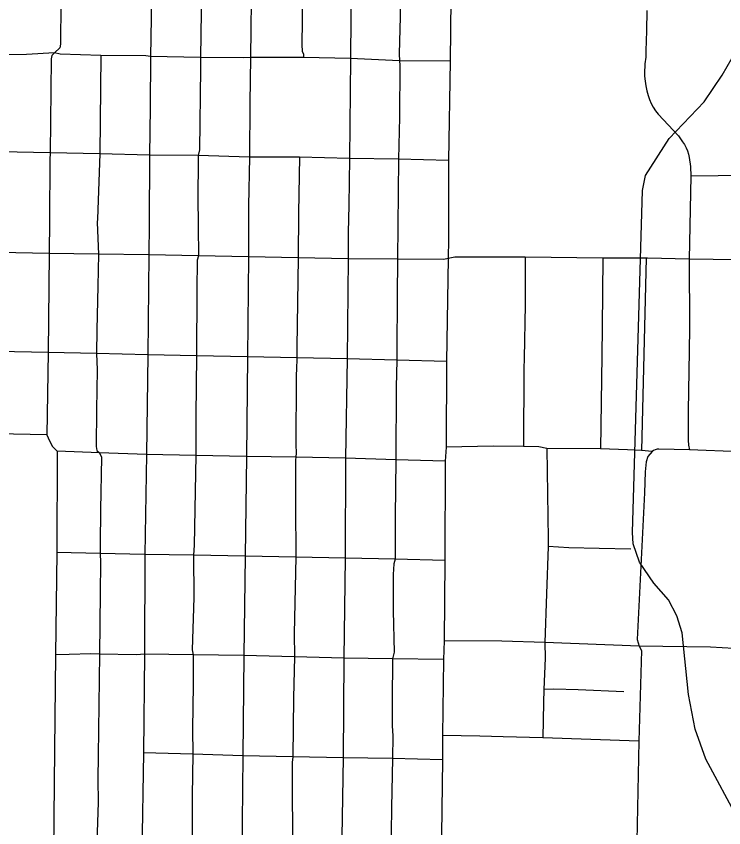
# Model space of a CAD drawing. Extents: x -19 to 366, y -4 to 359.
# Drawn here: x 151.514 to 151.971, y 190.163 to 190.688 of the extents above; entities that cross this region are included whole.
import ezdxf

# ---------------------------------------------------------------- set-up
doc = ezdxf.new("R2010")
doc.units = 0
for name, color, linetype in [('Level 33', 7, 'Continuous'), ('Level 35', 7, 'Continuous'), ('Level 60', 7, 'Continuous')]:
    doc.layers.add(name, color=color, linetype=linetype)

msp = doc.modelspace()

# ---------------------------------------------------------------- linework, layer by layer
at = {"layer": 'Level 33'}
for points in [[(151.54363, 190.77907), (151.54315, 190.72448), (151.54291, 190.69613), (151.54271, 190.66951), (151.54222, 190.66716), (151.53874, 190.66386)], [(151.60261, 190.77969), (151.6024, 190.77463), (151.60199, 190.7259), (151.60196, 190.72374), (151.60088, 190.66149)], [(151.63492, 190.77929), (151.63306, 190.66084)], [(151.66703, 190.77879), (151.6661, 190.71809), (151.66607, 190.71588), (151.66556, 190.66075)], [(151.69996, 190.77772), (151.70014, 190.77487), (151.70006, 190.7664), (151.69938, 190.74617), (151.69917, 190.73418), (151.69909, 190.70049), (151.69866, 190.66895), (151.69879, 190.66485), (151.69962, 190.66297), (151.69971, 190.66079)], [(151.73148, 190.7777), (151.73066, 190.72196), (151.73053, 190.71352), (151.73005, 190.6601)], [(151.76301, 190.77679), (151.76319, 190.74442), (151.76243, 190.71065), (151.76223, 190.68706), (151.7615, 190.6631), (151.76168, 190.6587)], [(151.79606, 190.77703), (151.79527, 190.71885), (151.79447, 190.65856)], [(151.92161, 190.69133), (151.92149, 190.67804), (151.92107, 190.66512), (151.92093, 190.66106), (151.92044, 190.65678), (151.92025, 190.65517), (151.92014, 190.65198), (151.92023, 190.64879), (151.92052, 190.64561), (151.92101, 190.64246), (151.9217, 190.63934), (151.92257, 190.63627), (151.92343, 190.63364), (151.92453, 190.63109), (151.92581, 190.62864), (151.9273, 190.6263), (151.92898, 190.6241), (151.942, 190.61006), (151.94476, 190.60635), (151.94598, 190.60446), (151.94703, 190.60247), (151.9479, 190.60039), (151.94858, 190.59824), (151.94907, 190.59605), (151.9499, 190.59033), (151.95014, 190.58407)], [(151.53874, 190.66386), (151.52073, 190.66273), (151.50477, 190.66258)], [(151.53874, 190.66386), (151.53696, 190.66219), (151.53656, 190.65995), (151.53606, 190.59907)], [(151.56863, 190.66204), (151.54246, 190.663), (151.53874, 190.66386)], [(151.56863, 190.66204), (151.56805, 190.59851)], [(151.60088, 190.66149), (151.59786, 190.6619), (151.56863, 190.66204)], [(151.60088, 190.66149), (151.60067, 190.62839), (151.60019, 190.59757)], [(151.63306, 190.66084), (151.60088, 190.66149)], [(151.63306, 190.66084), (151.63313, 190.65381), (151.63246, 190.60114), (151.6317, 190.59737)], [(151.66556, 190.66075), (151.66111, 190.66054), (151.63306, 190.66084)], [(151.66556, 190.66075), (151.66509, 190.63136), (151.66479, 190.59636)], [(151.69971, 190.66079), (151.66556, 190.66075)], [(151.73005, 190.6601), (151.69971, 190.66079)], [(151.73005, 190.6601), (151.72942, 190.59551)], [(151.76168, 190.6587), (151.73005, 190.6601)], [(151.76168, 190.6587), (151.76203, 190.65584), (151.76182, 190.6223), (151.76112, 190.59509)], [(151.79447, 190.65856), (151.76168, 190.6587)], [(151.79447, 190.65856), (151.7935, 190.59418)], [(151.53606, 190.59907), (151.50383, 190.59976)], [(151.53606, 190.59907), (151.53579, 190.59465), (151.53561, 190.55531), (151.5353, 190.53404)], [(151.56805, 190.59851), (151.53606, 190.59907)], [(151.56805, 190.59851), (151.5666, 190.55656), (151.56637, 190.55412), (151.56722, 190.53364)], [(151.60019, 190.59757), (151.56805, 190.59851)], [(151.60019, 190.59757), (151.60003, 190.55295), (151.5997, 190.53323)], [(151.6317, 190.59737), (151.60019, 190.59757)], [(151.6317, 190.59737), (151.63164, 190.59295), (151.63148, 190.57118), (151.63169, 190.5516), (151.63186, 190.5325)], [(151.66479, 190.59636), (151.6317, 190.59737)], [(151.66479, 190.59636), (151.66424, 190.56479), (151.66421, 190.53177)], [(151.69721, 190.59626), (151.66479, 190.59636)], [(151.69721, 190.59626), (151.69656, 190.5604), (151.69625, 190.53115)], [(151.72942, 190.59551), (151.69721, 190.59626)], [(151.72942, 190.59551), (151.72905, 190.56526), (151.72867, 190.54771), (151.72857, 190.53051)], [(151.76112, 190.59509), (151.72942, 190.59551)], [(151.76112, 190.59509), (151.76055, 190.53026)], [(151.7935, 190.59418), (151.76112, 190.59509)], [(151.7935, 190.59418), (151.79346, 190.54339), (151.79324, 190.5309)], [(151.95014, 190.58407), (151.94909, 190.53047)], [(151.98534, 190.58446), (151.95014, 190.58407)], [(151.5353, 190.53404), (151.50279, 190.53476)], [(151.5353, 190.53404), (151.5348, 190.47004)], [(151.56722, 190.53364), (151.5353, 190.53404)], [(151.56722, 190.53364), (151.56682, 190.51296), (151.56617, 190.48466), (151.56602, 190.46926)], [(151.5997, 190.53323), (151.56722, 190.53364)], [(151.5997, 190.53323), (151.59901, 190.46844)], [(151.63186, 190.5325), (151.5997, 190.53323)], [(151.63186, 190.5325), (151.631, 190.52968), (151.63072, 190.51023), (151.6306, 190.46782)], [(151.66421, 190.53177), (151.63186, 190.5325)], [(151.66421, 190.53177), (151.66351, 190.46717)], [(151.69625, 190.53115), (151.66421, 190.53177)], [(151.69625, 190.53115), (151.69546, 190.47348), (151.69546, 190.46656)], [(151.72857, 190.53051), (151.69625, 190.53115)], [(151.72857, 190.53051), (151.72785, 190.46595)], [(151.76055, 190.53026), (151.72857, 190.53051)], [(151.76055, 190.53026), (151.76025, 190.50635), (151.76012, 190.47117), (151.75996, 190.46511)], [(151.79324, 190.5309), (151.79042, 190.53011), (151.76055, 190.53026)], [(151.79324, 190.5309), (151.79206, 190.46427)], [(151.84293, 190.53166), (151.79748, 190.53167), (151.79324, 190.5309)], [(151.84293, 190.53166), (151.84307, 190.50072), (151.84237, 190.46643), (151.84222, 190.45935), (151.84195, 190.40926)], [(151.89311, 190.53106), (151.84293, 190.53166)], [(151.89311, 190.53106), (151.89273, 190.48659), (151.89246, 190.46787), (151.89163, 190.40766)], [(151.92127, 190.53109), (151.91798, 190.53098), (151.89311, 190.53106)], [(151.92127, 190.53109), (151.91812, 190.40666)], [(151.94909, 190.53047), (151.92202, 190.53112), (151.92127, 190.53109)], [(151.94909, 190.53047), (151.94913, 190.48623), (151.94891, 190.47085), (151.94831, 190.43215), (151.94831, 190.41325), (151.94855, 190.40996), (151.94923, 190.40695)], [(152.01811, 190.52948), (151.99537, 190.5297), (151.94909, 190.53047)], [(151.5348, 190.47004), (151.50201, 190.47062)], [(151.5348, 190.47004), (151.53381, 190.41672)], [(151.56602, 190.46926), (151.5348, 190.47004)], [(151.56602, 190.46926), (151.56637, 190.45882), (151.56587, 190.43298), (151.56578, 190.40909), (151.5662, 190.40669), (151.56779, 190.40513)], [(151.59901, 190.46844), (151.56602, 190.46926)], [(151.59901, 190.46844), (151.59824, 190.4039)], [(151.6306, 190.46782), (151.59901, 190.46844)], [(151.6306, 190.46782), (151.63019, 190.42914), (151.63016, 190.40336)], [(151.66351, 190.46717), (151.6306, 190.46782)], [(151.66351, 190.46717), (151.66293, 190.4028)], [(151.69546, 190.46656), (151.66351, 190.46717)], [(151.69546, 190.46656), (151.69519, 190.45886), (151.69508, 190.45597), (151.69499, 190.44648), (151.69499, 190.44021), (151.69495, 190.43439), (151.69486, 190.42873), (151.69469, 190.42262), (151.69474, 190.41531), (151.6947, 190.41017), (151.6949, 190.40512), (151.69482, 190.40219)], [(151.72785, 190.46595), (151.69546, 190.46656)], [(151.72785, 190.46595), (151.72698, 190.40157)], [(151.75996, 190.46511), (151.72785, 190.46595)], [(151.75996, 190.46511), (151.75957, 190.44754), (151.75931, 190.40066)], [(151.79206, 190.46427), (151.75996, 190.46511)], [(151.79206, 190.46427), (151.79204, 190.4087)], [(151.53381, 190.41672), (151.5014, 190.41731)], [(151.53381, 190.41672), (151.53549, 190.41284), (151.53749, 190.40928), (151.54059, 190.40623)], [(151.79204, 190.4087), (151.79131, 190.39975)], [(151.84195, 190.40926), (151.82221, 190.40946), (151.79204, 190.4087)], [(151.85705, 190.40787), (151.85188, 190.40887), (151.84195, 190.40926)], [(151.85705, 190.40787), (151.85788, 190.34925), (151.85778, 190.34455)], [(151.89163, 190.40766), (151.85705, 190.40787)], [(151.91812, 190.40666), (151.90913, 190.40713), (151.89163, 190.40766)], [(151.94923, 190.40695), (151.92944, 190.40745), (151.92828, 190.40738), (151.92713, 190.40712), (151.92605, 190.40666), (151.92508, 190.40604)], [(151.54059, 190.40623), (151.54028, 190.34053)], [(151.56779, 190.40513), (151.54059, 190.40623)], [(151.56779, 190.40513), (151.5692, 190.40223), (151.56842, 190.36824), (151.56826, 190.34593), (151.56839, 190.33994)], [(151.59824, 190.4039), (151.56779, 190.40513)], [(151.59824, 190.4039), (151.59721, 190.33934)], [(151.63016, 190.40336), (151.59824, 190.4039)], [(151.63016, 190.40336), (151.62905, 190.34536), (151.62868, 190.33878)], [(151.66293, 190.4028), (151.63016, 190.40336)], [(151.66293, 190.4028), (151.66195, 190.33818)], [(151.69482, 190.40219), (151.66293, 190.4028)], [(151.69482, 190.40219), (151.69447, 190.40049), (151.69451, 190.37131), (151.69481, 190.33758)], [(151.72698, 190.40157), (151.69482, 190.40219)], [(151.92508, 190.40604), (151.92224, 190.40277), (151.92116, 190.39932), (151.92057, 190.39286), (151.92003, 190.3793), (151.91538, 190.28429), (151.91672, 190.28012)], [(151.92508, 190.40604), (151.91812, 190.40666)], [(151.98164, 190.40575), (151.94923, 190.40695)], [(151.72698, 190.40157), (151.72657, 190.337)], [(151.75931, 190.40066), (151.72698, 190.40157)], [(151.75931, 190.40066), (151.75894, 190.36384), (151.75887, 190.33623)], [(151.79131, 190.39975), (151.75931, 190.40066)], [(151.79131, 190.39975), (151.7911, 190.33546)], [(151.85778, 190.34455), (151.85688, 190.31388), (151.85562, 190.28229)], [(151.91119, 190.34283), (151.89077, 190.34323), (151.87112, 190.34362), (151.85778, 190.34455)], [(151.54028, 190.34053), (151.53954, 190.2744)], [(151.56839, 190.33994), (151.54028, 190.34053)], [(151.56839, 190.33994), (151.56851, 190.33422), (151.5684, 190.31426), (151.5678, 190.27492)], [(151.59721, 190.33934), (151.56839, 190.33994)], [(151.59721, 190.33934), (151.59701, 190.27475)], [(151.62868, 190.33878), (151.59721, 190.33934)], [(151.62868, 190.33878), (151.62878, 190.31146), (151.62769, 190.27754), (151.6284, 190.27433)], [(151.66195, 190.33818), (151.62868, 190.33878)], [(151.66195, 190.33818), (151.66122, 190.2739)], [(151.69481, 190.33758), (151.66195, 190.33818)], [(151.69481, 190.33758), (151.69361, 190.28828), (151.69385, 190.27309)], [(151.72657, 190.337), (151.69481, 190.33758)], [(151.72657, 190.337), (151.72575, 190.2723)], [(151.75887, 190.33623), (151.72657, 190.337)], [(151.75887, 190.33623), (151.75801, 190.33321), (151.75765, 190.3263), (151.75778, 190.30284), (151.75823, 190.27617), (151.75731, 190.27188)], [(151.7911, 190.33546), (151.75887, 190.33623)], [(151.7911, 190.33546), (151.79062, 190.28352)], [(151.79062, 190.28352), (151.79029, 190.27144)], [(151.85562, 190.28229), (151.82793, 190.28324), (151.79062, 190.28352)], [(151.85562, 190.28229), (151.85587, 190.27219), (151.85515, 190.2519)], [(151.91672, 190.28012), (151.85562, 190.28229)], [(151.91672, 190.28012), (151.91813, 190.27723), (151.91686, 190.2333), (151.91645, 190.21854)], [(151.97794, 190.2786), (151.96278, 190.27943), (151.91672, 190.28012)], [(151.53954, 190.2744), (151.53884, 190.21295), (151.53811, 190.14724)], [(151.5678, 190.27492), (151.56235, 190.27507), (151.54837, 190.27453), (151.53954, 190.2744)], [(151.5678, 190.27492), (151.56697, 190.20935), (151.56677, 190.1939), (151.56691, 190.1789), (151.56639, 190.15971), (151.56629, 190.14661)], [(151.59701, 190.27475), (151.59185, 190.27445), (151.5678, 190.27492)], [(151.59701, 190.27475), (151.59638, 190.21107)], [(151.6284, 190.27433), (151.59701, 190.27475)], [(151.6284, 190.27433), (151.62844, 190.25494), (151.62809, 190.22628), (151.62829, 190.21006)], [(151.66122, 190.2739), (151.6284, 190.27433)], [(151.66122, 190.2739), (151.66057, 190.20905)], [(151.69385, 190.27309), (151.66122, 190.2739)], [(151.69385, 190.27309), (151.69329, 190.24667), (151.69273, 190.20842)], [(151.72575, 190.2723), (151.69385, 190.27309)], [(151.72575, 190.2723), (151.72539, 190.20779)], [(151.75731, 190.27188), (151.72575, 190.2723)], [(151.75731, 190.27188), (151.75724, 190.26546), (151.757, 190.2507), (151.75709, 190.22853), (151.7575, 190.22209), (151.75718, 190.20731)], [(151.79029, 190.27144), (151.75731, 190.27188)], [(151.79029, 190.27144), (151.78966, 190.22219)], [(151.85515, 190.2519), (151.85486, 190.24356), (151.8545, 190.22061)], [(151.90687, 190.25056), (151.87716, 190.25184), (151.86154, 190.2521), (151.85515, 190.2519)], [(151.78966, 190.22219), (151.78949, 190.20648)], [(151.8545, 190.22061), (151.82888, 190.22146), (151.81378, 190.22174), (151.78966, 190.22219)], [(151.91645, 190.21854), (151.8545, 190.22061)], [(151.91645, 190.21854), (151.91526, 190.15385)], [(151.59638, 190.21107), (151.59515, 190.14597)], [(151.62829, 190.21006), (151.59638, 190.21107)], [(151.62829, 190.21006), (151.62781, 190.18322), (151.6278, 190.15914), (151.62757, 190.14515)], [(151.66057, 190.20905), (151.62829, 190.21006)], [(151.66057, 190.20905), (151.65993, 190.14433)], [(151.69273, 190.20842), (151.66057, 190.20905)], [(151.69273, 190.20842), (151.69244, 190.20478), (151.69237, 190.18896), (151.69256, 190.15698), (151.69215, 190.14405)], [(151.72539, 190.20779), (151.69273, 190.20842)], [(151.72539, 190.20779), (151.72429, 190.14377)], [(151.75718, 190.20731), (151.72539, 190.20779)], [(151.75718, 190.20731), (151.75657, 190.17555), (151.7562, 190.1428)], [(151.78949, 190.20648), (151.75718, 190.20731)], [(151.78949, 190.20648), (151.78877, 190.14181)]]:
    msp.add_lwpolyline(points, dxfattribs=at)
at = {"layer": 'Level 35'}
for points in [[(151.93554, 190.31002), (151.92625, 190.32084), (151.9169, 190.33433), (151.91271, 190.34621), (151.91238, 190.35361), (151.91873, 190.57483), (151.92083, 190.58456), (151.93612, 190.60842), (151.95861, 190.63206), (151.97023, 190.64939), (151.98658, 190.67746)], [(151.98118, 190.16717), (151.9598, 190.207), (151.95281, 190.22642), (151.94861, 190.24875), (151.94446, 190.28874), (151.94104, 190.29968), (151.93554, 190.31002)]]:
    msp.add_lwpolyline(points, dxfattribs=at)
at = {"layer": 'Level 60'}
for points in [[(154.11585, 1.87092), (153.9063, 10.48743), (153.69602, 19.10409), (153.48501, 27.72087), (153.27327, 36.3378), (153.0608, 44.95486), (152.84759, 53.57206), (152.63366, 62.1894), (152.419, 70.80688), (152.20362, 79.42449), (151.98751, 88.04225), (151.77068, 96.66014), (151.55312, 105.27817), (151.33484, 113.89634), (151.11584, 122.51465), (150.89612, 131.13311), (150.67568, 139.7517), (150.45452, 148.37043), (150.23264, 156.98931), (150.01005, 165.60832), (149.78674, 174.22748), (149.56272, 182.84677), (149.33799, 191.46621), (149.11254, 200.0858), (148.88638, 208.70552), (148.65952, 217.32539), (148.43194, 225.9454), (148.20366, 234.56555), (147.97466, 243.18584), (147.74497, 251.80628), (147.51457, 260.42687), (147.28346, 269.04759), (147.05165, 277.66846), (146.81914, 286.28948), (146.58593, 294.91064), (146.35202, 303.53194), (146.11742, 312.15339), (145.88211, 320.77499), (145.64611, 329.39673), (145.40941, 338.01861), (145.17202, 346.64065)], [(0, 189.51617), (7.11214, 189.52059), (14.22427, 189.53386), (21.33637, 189.55597), (28.44845, 189.58693), (35.56048, 189.62672), (42.67245, 189.67537), (49.78436, 189.73285), (56.89619, 189.79918), (64.00793, 189.87436), (71.11958, 189.95838), (78.23111, 190.05124), (85.34253, 190.15294), (92.45381, 190.26349), (99.56495, 190.38288), (106.67593, 190.51112), (113.78675, 190.6482), (120.89739, 190.79412), (128.00785, 190.94888), (135.11811, 191.11248), (142.22816, 191.28493), (149.33799, 191.46621), (156.44759, 191.65634), (163.55694, 191.85531), (170.66605, 192.06312), (177.77489, 192.27977), (184.88345, 192.50526), (191.99173, 192.73959), (199.09971, 192.98276), (206.20739, 193.23477), (213.31474, 193.49561), (220.42177, 193.7653), (227.52845, 194.04382), (234.63479, 194.33118), (241.74076, 194.62738), (248.84635, 194.93241), (255.95157, 195.24628), (263.05638, 195.56898), (270.16079, 195.90052), (277.26478, 196.24089), (284.36834, 196.5901), (291.47147, 196.94814), (298.57414, 197.31501), (305.67635, 197.69072), (312.77809, 198.07525), (319.87934, 198.46862), (326.9801, 198.87082), (334.08035, 199.28185), (341.18009, 199.7017)], [(0, 180.89994), (7.12284, 180.90436), (14.24566, 180.9176), (21.36847, 180.93968), (28.49124, 180.97058), (35.61397, 181.01031), (42.73664, 181.05888), (49.85925, 181.11627), (56.98178, 181.18249), (64.10422, 181.25754), (71.22656, 181.34142), (78.3488, 181.43413), (85.47091, 181.53567), (92.5929, 181.64603), (99.71474, 181.76523), (106.83643, 181.89325), (113.95795, 182.0301), (121.0793, 182.17578), (128.20046, 182.33029), (135.32143, 182.49362), (142.44218, 182.66579), (149.56272, 182.84677), (156.68303, 183.03659), (163.8031, 183.23523), (170.92291, 183.4427), (178.04247, 183.65899), (185.16175, 183.88411), (192.28074, 184.11805), (199.39944, 184.36082), (206.51784, 184.61242), (213.63591, 184.87283), (220.75366, 185.14207), (227.87107, 185.42014), (234.98813, 185.70702), (242.10483, 186.00273), (249.22115, 186.30726), (256.33709, 186.62061), (263.45264, 186.94279), (270.56779, 187.27378), (277.68251, 187.61359), (284.79682, 187.96222), (291.91068, 188.31967), (299.02409, 188.68594), (306.13705, 189.06103), (313.24954, 189.44494), (320.36154, 189.83766), (327.47305, 190.23919), (334.58406, 190.64954), (341.69455, 191.06871)]]:
    msp.add_spline(points, degree=3, dxfattribs=at)

doc.saveas('drawing.dxf')
